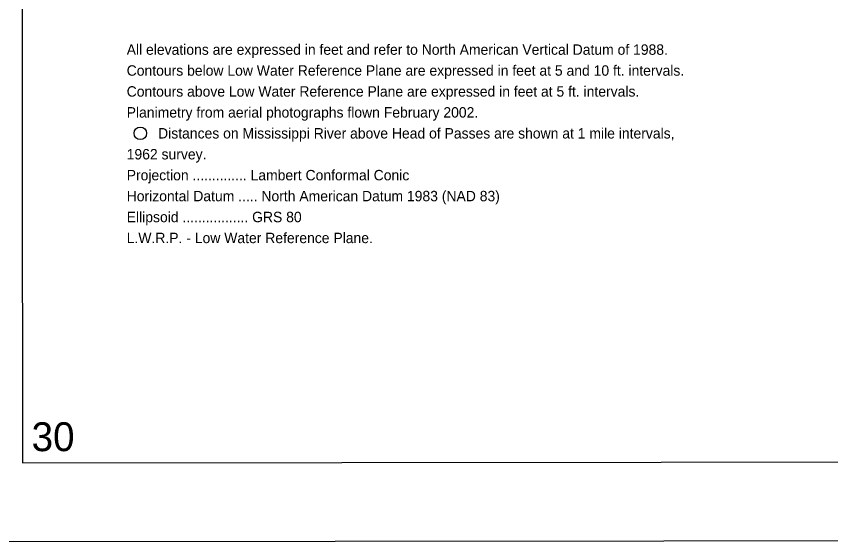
# Model space of a CAD drawing. Extents: x 3297772 to 3335630, y 634068 to 659439.
# Drawn here: x 3301080 to 3307569, y 634651 to 638837 of the extents above; entities that cross this region are included whole.
import ezdxf

# ---------------------------------------------------------------- set-up
doc = ezdxf.new("R2010")
doc.units = 0
for name, color, linetype in [('G-ANNO-NPLT', 7, 'Continuous'), ('V-ANNO-NOTE', 7, 'Continuous'), ('V-ANNO-SYMB', 7, 'Continuous'), ('V-ANNO-TEXT', 7, 'Continuous')]:
    doc.layers.add(name, color=color, linetype=linetype)

msp = doc.modelspace()

# ---------------------------------------------------------------- linework, layer by layer
at = {"layer": 'G-ANNO-NPLT'}
msp.add_lwpolyline([(3298379.5, 634651.3), (3335046.2, 634688.6), (3335021.6, 658855.2), (3298355, 658817.9)], close=True, dxfattribs=at)
at = {"layer": 'V-ANNO-NOTE'}
msp.add_circle((3302067.6, 637904.7), 50, dxfattribs=at)
at = {"layer": 'V-ANNO-SYMB'}
msp.add_lwpolyline([(3301129, 635279.1), (3334212.2, 635312.8), (3334188.9, 658229.3), (3301105.7, 658195.7), (3301129, 635279.1)], dxfattribs=at)

# ---------------------------------------------------------------- texts
at = {"layer": 'V-ANNO-NOTE'}
for s, rotation, p in [('All elevations are expressed in feet and refer to North American Vertical Datum of 1988.', 0.00001, (3301959.4, 638530)), ('Contours below Low Water Reference Plane are expressed in feet at 5 and 10 ft. intervals.', 0.00001, (3301959.4, 638363.3)), ('Contours above Low Water Reference Plane are expressed in feet at 5 ft. intervals.', 0.00001, (3301959.4, 638196.6)), ('Planimetry from aerial photographs flown February 2002.', 0.00001, (3301959.4, 638029.9)), ('Distances on Mississippi River above Head of Passes are shown at 1 mile intervals,', 0.00001, (3302209.6, 637863.2)), ('1962 survey.', 0.00001, (3301959.4, 637696.5)), ('Projection .............. Lambert Conformal Conic', 359.99998, (3301959.4, 637529.8)), ('Horizontal Datum ..... North American Datum 1983 (NAD 83)', 359.99998, (3301959.4, 637363.1)), ('Ellipsoid ................. GRS 80', 359.99998, (3301959.4, 637196.4)), ('L.W.R.P. - Low Water Reference Plane.', 359.99998, (3301959.4, 637029.7))]:
    msp.add_text(s, height=83, rotation=rotation, dxfattribs=at).set_placement(p)
at = {"layer": 'V-ANNO-TEXT'}
msp.add_text('30', height=230, rotation=0.0583, dxfattribs=at).set_placement((3301201.9, 635372.5))

doc.saveas('drawing.dxf')
